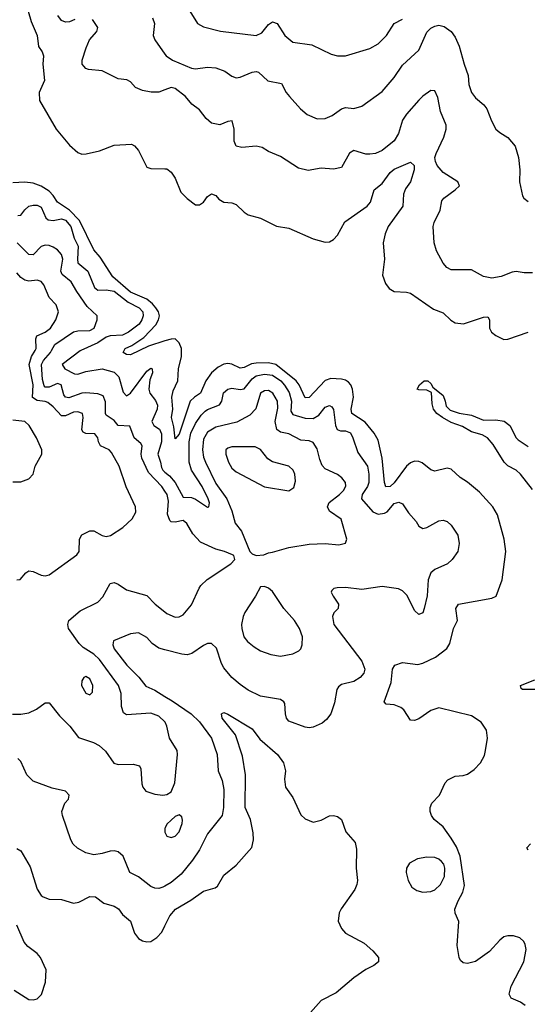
# Model space of a CAD drawing. Header units: inches. Extents: x 1603819 to 1745079, y 385938 to 533966.
# Tile 308 of 561: x 1729284 to 1731785, y 416780 to 421629. Entities that reach past the tile are written whole.
import ezdxf

# ---------------------------------------------------------------- set-up
doc = ezdxf.new("R2010")
doc.units = ezdxf.units.IN
doc.header["$MEASUREMENT"] = 0
for name, color, linetype in [('B7421', 7, 'Continuous'), ('B7422', 7, 'Continuous'), ('B7431', 7, 'Continuous'), ('B7432', 7, 'Continuous')]:
    doc.layers.add(name, color=color, linetype=linetype)

msp = doc.modelspace()

# ---------------------------------------------------------------- linework, layer by layer
at = {"layer": 'B7421', "color": 5}
for points, elevation in [([(1729270, 418870.4), (1729287.2, 418872.8), (1729314.5, 418905.5), (1729330, 418914.4), (1729350, 418912.2), (1729390, 418893.4), (1729410, 418890.3), (1729430, 418895.3), (1729566.6, 418993.4), (1729577.4, 419010), (1729578.5, 419070), (1729590, 419092.2), (1729630, 419112.1), (1729650, 419112.3), (1729690, 419089.2), (1729710, 419084.2), (1729731.4, 419088.6), (1729792.7, 419127.3), (1729838, 419170), (1729855.8, 419204.2), (1729855.1, 419230), (1729808.1, 419328.1), (1729774.4, 419430), (1729737, 419497), (1729725.1, 419510), (1729683.1, 419530), (1729673.3, 419550), (1729669.8, 419570), (1729655.1, 419590), (1729610, 419591.2), (1729597.7, 419597.7), (1729590, 419609.7), (1729596.7, 419670), (1729594.2, 419690), (1729570, 419698.3), (1729550, 419695.5), (1729510, 419678), (1729490, 419678.1), (1729450, 419721.7), (1729423, 419743), (1729409.1, 419749.1), (1729370, 419753), (1729347.8, 419767.8), (1729350.2, 419830), (1729330.5, 419930), (1729342.4, 419970), (1729360.1, 420000)], 280), ([(1730000, 419306.6), (1729984.3, 419330), (1729918.7, 419398.7), (1729886.6, 419470), (1729882.6, 419490), (1729887.5, 419530), (1729881.9, 419541.9), (1729848.7, 419570), (1729827, 419627), (1729770, 419630.7), (1729750, 419655.4), (1729710, 419682), (1729706.4, 419690), (1729707.5, 419747.5), (1729695.8, 419775.8), (1729670, 419786.3), (1729610, 419791.7), (1729589.9, 419789.9), (1729526, 419766), (1729510, 419769.4), (1729502, 419782), (1729488.5, 419830), (1729470, 419836.6), (1729430, 419819.3), (1729410, 419818.4), (1729405, 419825), (1729396.9, 419856.9), (1729391.8, 419930), (1729400.8, 419950), (1729435.5, 419990), (1729441.1, 420000)], 260), ([(1729584.7, 420000), (1729581.5, 419998.5), (1729494.2, 419930), (1729506.9, 419910), (1729554.9, 419885.1), (1729570, 419883), (1729610, 419896.1), (1729690, 419908.8), (1729750, 419893), (1729772.5, 419870), (1729794.6, 419794.6), (1729810, 419776), (1729831, 419790), (1729910, 419897.6), (1729930, 419912.6), (1729937.2, 419910), (1729938.7, 419890), (1729924.7, 419855.3), (1729920.2, 419810), (1729926.2, 419790), (1729952.8, 419752.8), (1729962.6, 419730), (1729960.8, 419710), (1729935.8, 419650), (1729944.8, 419630), (1729973, 419613), (1729983.3, 419590), (1729983.4, 419550), (1729964.5, 419490), (1729978.8, 419450), (1729983.2, 419423.2), (1729989.5, 419410), (1730000, 419401.2)], 240), ([(1729875.3, 420000), (1729830, 419978), (1729810, 419979.8), (1729794.7, 419990), (1729799.3, 420000)], 220), ([(1729250, 419352.6), (1729290, 419352.7), (1729330, 419367.2), (1729350.9, 419390), (1729361.2, 419430), (1729393.2, 419490), (1729392.9, 419510), (1729367.2, 419570), (1729331, 419630), (1729310, 419649.9), (1729250, 419657.4)], 320), ([(1730000, 418170.8), (1729970, 418198.9), (1729930, 418214.2), (1729810, 418205.7), (1729795.4, 418215.4), (1729786.6, 418246.6), (1729783.4, 418310), (1729770.6, 418350), (1729677.9, 418477.9), (1729650, 418503.6), (1729597, 418537), (1729577.4, 418557.4), (1729525.4, 418630), (1729520.7, 418650), (1729525.6, 418670), (1729581.9, 418718.1), (1729670, 418759.7), (1729693.8, 418786.2), (1729730, 418851.7), (1729750, 418858), (1729770, 418849.1), (1729810, 418820.7), (1729910, 418792.7), (1729952.2, 418750), (1730000, 418712.4)], 260), ([(1730000, 418526.2), (1729970, 418534.3), (1729937.7, 418557.7), (1729910, 418586.3), (1729870, 418608.7), (1729830, 418604.4), (1729747, 418570), (1729742.4, 418550), (1729749.8, 418530), (1729811.5, 418450), (1729871.3, 418391.3), (1729906.2, 418346.2), (1729950, 418327.1), (1730000, 418296.4)], 240), ([(1729248.7, 418208.7), (1729290, 418208.9), (1729330, 418215.3), (1729367, 418233), (1729410, 418264), (1729430, 418264), (1729480, 418200), (1729531.6, 418150), (1729574.4, 418094.4), (1729647.3, 418070), (1729675.1, 418055.1), (1729706.9, 418026.9), (1729748.1, 417968.1), (1729770, 417961.1), (1729842.9, 417962.9), (1729874.6, 417954.6), (1729880.5, 417940.5), (1729885.5, 417865.5), (1729890.4, 417850), (1729905.5, 417830), (1729950, 417814.9), (1729989.6, 417810.4), (1730000, 417811.7)], 260), ([(1730000, 417362.3), (1729990, 417356.6), (1729970, 417350.2), (1729950, 417351.8), (1729930, 417361), (1729870, 417407.2), (1729827, 417430), (1729794.3, 417510), (1729770, 417530.3), (1729750, 417535.8), (1729730, 417535), (1729690, 417522.2), (1729650, 417516.5), (1729610, 417525.8), (1729569.4, 417549.4), (1729548.5, 417568.5), (1729535.8, 417590), (1729494.9, 417710), (1729492.7, 417730), (1729506.9, 417770), (1729525.5, 417790), (1729527.6, 417810), (1729510.5, 417830.5), (1729444.6, 417844.6), (1729350, 417879), (1729319.6, 417910), (1729290, 417975.8), (1729275.8, 417990)], 240), ([(1730000, 417645.9), (1729999, 417630), (1730000, 417628)], 260), ([(1729270, 417548), (1729290, 417536.3), (1729336.4, 417456.4), (1729370, 417347.2), (1729390, 417316.5), (1729399.5, 417310), (1729430, 417298), (1729490, 417295.8), (1729550, 417279), (1729576, 417284), (1729630, 417311.9), (1729658, 417310), (1729698, 417278), (1729750, 417263.2), (1729770.8, 417250.8), (1729790, 417222), (1729830.2, 417190), (1729849.4, 417130), (1729870, 417103.6), (1729890, 417092.4), (1729910, 417088), (1729930, 417090.3), (1729960.7, 417110), (1729984.7, 417135.3), (1730000, 417166.5)], 220), ([(1729257.4, 416850), (1729330, 416803.8), (1729350, 416801.5), (1729370, 416807.5), (1729392, 416828), (1729411.7, 416890), (1729415.4, 416950), (1729386, 417010), (1729370, 417029.8), (1729324.8, 417064.8), (1729307, 417087), (1729269.4, 417170)], 220)]:
    msp.add_lwpolyline(points, dxfattribs=dict(at, elevation=elevation))
at = {"layer": 'B7421', "color": 5, "elevation": 280}
msp.add_lwpolyline([(1729610, 418394.7), (1729600.5, 418390), (1729590, 418373.2), (1729589.4, 418349.4), (1729610, 418312.7), (1729630, 418304.9), (1729642.7, 418317.3), (1729644.4, 418350), (1729630, 418383.6)], close=True, dxfattribs=at)
at = {"layer": 'B7422', "color": 5}
for points, elevation in [([(1729326.3, 421670), (1729340.5, 421620.5), (1729370.2, 421550), (1729376.9, 421496.9), (1729395.3, 421470), (1729401.3, 421450), (1729398.2, 421410), (1729406.4, 421330), (1729380.1, 421270), (1729382.5, 421230), (1729464.1, 421090), (1729530, 421011.2), (1729570, 420974.4), (1729590, 420967.1), (1729612.5, 420967.5), (1729677.6, 420982.4), (1729750, 421010.4), (1729834.9, 421014.9), (1729850, 421008), (1729870, 420984.9), (1729910, 420903), (1729930, 420895.8), (1730000, 420894.2)], 220), ([(1729556.4, 421630), (1729530, 421617.8), (1729510, 421616.3), (1729490, 421623.9), (1729471.4, 421650)], 240), ([(1730000, 421283.3), (1729970, 421271.1), (1729932, 421272), (1729890, 421279.6), (1729854.8, 421294.8), (1729830, 421323), (1729812.7, 421332.7), (1729770, 421337), (1729690, 421376.5), (1729622.6, 421382.6), (1729610, 421388), (1729599.6, 421399.6), (1729592.4, 421410), (1729591.8, 421430), (1729611.1, 421490), (1729628.6, 421530), (1729664.4, 421570), (1729669.1, 421590), (1729643.2, 421630)], 240), ([(1729938.2, 421638.2), (1729949.2, 421610), (1729941.7, 421550), (1729950.2, 421530), (1730000, 421459.5)], 260), ([(1729799.3, 420000), (1729804, 420010), (1729836.3, 420023.7), (1729896, 420064), (1729954.7, 420125.3), (1729968.8, 420150), (1729972.3, 420170), (1729967.4, 420190), (1729955.7, 420210), (1729938.5, 420230), (1729910, 420252), (1729830, 420287.5), (1729742.6, 420362.6), (1729680, 420460), (1729650, 420495), (1729579.2, 420639.2), (1729530, 420690.8), (1729470.8, 420730), (1729450, 420762.8), (1729430, 420784.4), (1729390, 420808.4), (1729350, 420823.9), (1729310, 420829.2), (1729250, 420825.3)], 220), ([(1729275.7, 420664.3), (1729290, 420666.2), (1729310, 420693.1), (1729330.1, 420709.9), (1729350, 420715.8), (1729370, 420715.4), (1729390, 420705), (1729413.2, 420653.2), (1729423.9, 420643.9), (1729450, 420639.5), (1729490, 420647.4), (1729510, 420641.4), (1729535.8, 420610), (1729552.7, 420552.7), (1729572.9, 420512.9), (1729568.7, 420450), (1729571.5, 420431.5), (1729620.4, 420390), (1729653.4, 420310), (1729670, 420296.7), (1729710, 420299), (1729750, 420292.2), (1729818.2, 420238.2), (1729872.3, 420210), (1729890.4, 420190), (1729893.4, 420170), (1729886.3, 420150), (1729872.3, 420130), (1729820.2, 420090), (1729790, 420075.3), (1729730, 420071.5), (1729710, 420065.4), (1729670, 420038.1), (1729584.7, 420000)], 240), ([(1729441.1, 420000), (1729457.9, 420030), (1729550, 420092), (1729570, 420096.8), (1729630, 420097.4), (1729650.4, 420110), (1729666.2, 420150), (1729666.6, 420170), (1729616.2, 420216.2), (1729565.4, 420290), (1729538.1, 420338.1), (1729494.1, 420374.1), (1729487.5, 420390), (1729496.6, 420450), (1729490, 420472), (1729470, 420495), (1729450, 420508.9), (1729430, 420516.8), (1729410, 420518.5), (1729390, 420511.7), (1729350, 420470.7), (1729330, 420473.2), (1729272.2, 420530)], 260), ([(1729360.1, 420000), (1729366, 420010), (1729363.4, 420056.6), (1729368.9, 420071.1), (1729410.6, 420090), (1729435.6, 420110), (1729463, 420150), (1729475, 420190), (1729464.5, 420224.5), (1729430, 420261), (1729403.7, 420323.7), (1729390, 420339.1), (1729370, 420346.4), (1729330, 420341.8), (1729310, 420346.1), (1729290, 420358.8), (1729270, 420381.5)], 280), ([(1730000, 420046.6), (1729918.8, 420021.2), (1729875.3, 420000)], 220)]:
    msp.add_lwpolyline(points, dxfattribs=dict(at, elevation=elevation))
at = {"layer": 'B7431', "color": 5}
for points, elevation in [([(1731775.1, 416775.1), (1731751.2, 416791.2), (1731705.2, 416810), (1731695.1, 416830), (1731705.1, 416870), (1731768.1, 416990), (1731779.2, 417050), (1731775, 417075), (1731767.6, 417090), (1731747.6, 417107.6), (1731717.4, 417117.4), (1731690, 417118), (1731670, 417112.1), (1731650, 417096.8), (1731599.5, 417040.5), (1731530, 416991.4), (1731490, 416981.2), (1731470, 416984.7), (1731456.6, 416996.6), (1731448.8, 417010), (1731439.8, 417070), (1731448.3, 417188.3), (1731429.8, 417229.8), (1731428.8, 417248.8), (1731443.8, 417290), (1731467.4, 417332.6), (1731475.3, 417364.7), (1731454.2, 417510), (1731436, 417556), (1731410, 417598.8), (1731370, 417654.3), (1731325.6, 417690), (1731312.8, 417710), (1731306.6, 417730), (1731306.6, 417750), (1731314.3, 417770), (1731351.8, 417810), (1731380.4, 417870), (1731393.8, 417886.2), (1731430, 417903.2), (1731470, 417907.1), (1731490, 417914.2), (1731524, 417936), (1731555.3, 417970), (1731574.3, 418005.7), (1731579.8, 418030), (1731589, 418090), (1731583.8, 418130), (1731557.2, 418170), (1731510, 418200.2), (1731350, 418239.8), (1731310, 418226.9), (1731250, 418186), (1731230, 418178), (1731210, 418179.7), (1731176.2, 418230), (1731162.2, 418242.2), (1731130, 418254.8), (1731090, 418258), (1731079.5, 418270), (1731114.9, 418365.1), (1731121.3, 418430), (1731132.3, 418450), (1731170, 418462.8), (1731245.7, 418454.3), (1731270, 418460.2), (1731332.8, 418490), (1731388.3, 418531.7), (1731403.9, 418556.1), (1731421, 418630), (1731440.8, 418670), (1731433.4, 418730), (1731446.8, 418750), (1731610, 418780.6), (1731631, 418790), (1731661.2, 418870), (1731680.2, 419010), (1731671.7, 419070), (1731638.3, 419190), (1731615.9, 419230), (1731550, 419302.3), (1731490, 419351.5), (1731454, 419374), (1731410, 419416), (1731390, 419419.8), (1731330, 419405), (1731310, 419411.8), (1731266.7, 419446.7), (1731250, 419453.6), (1731230, 419454.2), (1731210, 419447), (1731190, 419429.9), (1731130, 419348.8), (1731110, 419330.5), (1731088.5, 419328.5), (1731081.3, 419350), (1731070.9, 419470), (1731050, 419558.5), (1731030, 419591.9), (1730986.7, 419646.7), (1730921.2, 419690), (1730917.7, 419710), (1730929.4, 419770), (1730923.2, 419810), (1730915.2, 419830), (1730903.7, 419843.7), (1730890, 419853.2), (1730870, 419858.9), (1730817.7, 419862.3), (1730790, 419852.2), (1730710, 419767.9), (1730690, 419767.2), (1730661.7, 419830), (1730646.2, 419850), (1730546.5, 419930), (1730510, 419938.9), (1730450, 419938.1), (1730426.1, 419933.9), (1730390, 419915.6), (1730370, 419912.6), (1730330, 419932), (1730310, 419935.9), (1730290, 419932.1), (1730262.9, 419917.1), (1730230, 419889.9), (1730200.7, 419850), (1730175, 419790), (1730144.8, 419770), (1730124.7, 419750), (1730070, 419588.2), (1730050, 419564), (1730043.4, 419623.4), (1730031.5, 419670), (1730039.1, 419710), (1730034.2, 419770), (1730039.7, 419800.3), (1730063, 419850), (1730067, 419910), (1730081.2, 419970), (1730081.2, 420000)], 220), ([(1730000, 419401.2), (1730022.5, 419382.5), (1730049.6, 419350), (1730090, 419277), (1730130, 419275.4), (1730150, 419268.4), (1730210, 419227.5), (1730216.4, 419230), (1730220.1, 419250), (1730212.7, 419270), (1730182.5, 419330), (1730131.3, 419410), (1730119.8, 419450), (1730118.5, 419550), (1730128.1, 419591.9), (1730150, 419639.9), (1730178.8, 419681.3), (1730198.6, 419701.4), (1730210.1, 419709.9), (1730268.1, 419731.9), (1730279.8, 419750), (1730289.2, 419790.8), (1730310, 419809.8), (1730330, 419814.1), (1730370, 419808.1), (1730390, 419811), (1730430, 419859.4), (1730450, 419875.1), (1730490, 419883.2), (1730530, 419878.3), (1730570.7, 419850), (1730589.5, 419829.5), (1730612.7, 419792.7), (1730624.1, 419750), (1730620.7, 419700.7), (1730630, 419684.5), (1730690, 419666.1), (1730730, 419664.4), (1730758.6, 419681.4), (1730790, 419721.1), (1730810, 419729.6), (1730822.7, 419722.7), (1730830, 419709.3), (1730840.8, 419630), (1730849, 419610), (1730864.9, 419604.9), (1730890, 419604.9), (1730913.6, 419593.6), (1730925.8, 419570), (1730950, 419496.8), (1730997.5, 419430), (1731005.2, 419390), (1731004.4, 419350), (1730997.5, 419330), (1730971.3, 419290), (1730967.9, 419270), (1731024.8, 419204.8), (1731050, 419193.6), (1731081.9, 419198.1), (1731094.3, 419205.7), (1731130, 419246), (1731153, 419253), (1731170, 419245.1), (1731200.4, 419200.4), (1731237.7, 419157.7), (1731250, 419135.1), (1731270, 419122.4), (1731290, 419128), (1731350, 419161.6), (1731370, 419164.2), (1731390, 419157.6), (1731410, 419139.5), (1731442.4, 419090), (1731449.7, 419050), (1731443, 419010), (1731415.6, 418970), (1731391.5, 418948.5), (1731330, 418920.9), (1731310, 418905.5), (1731296.9, 418870), (1731291.1, 418791.1), (1731277.4, 418730), (1731270, 418707.7), (1731250, 418699.1), (1731230, 418718.8), (1731193.9, 418793.9), (1731170, 418816), (1731150, 418825.3), (1731070, 418838), (1730970, 418823.2), (1730890, 418833.1), (1730848.2, 418831.8), (1730831.5, 418828.5), (1730822.3, 418817.7), (1730819.6, 418810), (1730828, 418790), (1730855.1, 418750), (1730852.7, 418730), (1730832.6, 418707.4), (1730825.1, 418690), (1730832.8, 418650), (1730970.5, 418470), (1730984.4, 418430), (1730980.3, 418410), (1730961.7, 418390), (1730930, 418370.2), (1730870, 418354.7), (1730855.7, 418344.3), (1730846, 418330), (1730835.8, 418264.2), (1730817.7, 418210), (1730796.6, 418183.4), (1730774.6, 418165.4), (1730730, 418144.6), (1730710, 418141.1), (1730690, 418145.7), (1730610, 418174.9), (1730599.5, 418190), (1730594.3, 418210), (1730590, 418261), (1730585.5, 418270), (1730570, 418281.3), (1730470, 418297.6), (1730410, 418327.3), (1730370, 418354.2), (1730330.1, 418390.1), (1730290, 418436.5), (1730277.9, 418457.9), (1730253.4, 418533.4), (1730230, 418556.5), (1730210, 418556.9), (1730190, 418547.8), (1730133, 418507), (1730110, 418500.7), (1730083.6, 418503.6), (1730000, 418526.2)], 240), ([(1731810, 419314.8), (1731751.2, 419391.2), (1731730, 419409.9), (1731690, 419432), (1731672, 419450), (1731616.9, 419536.9), (1731589, 419569), (1731563.6, 419583.6), (1731510, 419598.8), (1731465.7, 419625.7), (1731410, 419645.7), (1731367.2, 419670), (1731339.7, 419690), (1731322.6, 419710), (1731316.4, 419736.4), (1731313.4, 419793.4), (1731290, 419803.6), (1731250, 419805.2), (1731242, 419810), (1731254, 419830), (1731277.2, 419850), (1731295.3, 419850), (1731310, 419836.5), (1731319.5, 419819.5), (1731370, 419777.3), (1731381.3, 419750), (1731385.3, 419725.3), (1731405.7, 419705.7), (1731450, 419690.3), (1731510, 419681.2), (1731570, 419656.3), (1731630, 419658), (1731671, 419651), (1731699.3, 419630), (1731729.6, 419569.6), (1731740.1, 419560.1), (1731790, 419527)], 180), ([(1730000, 418712.4), (1730010, 418704.6), (1730050, 418687), (1730070, 418688.5), (1730090, 418698.4), (1730130, 418746.7), (1730167.7, 418830), (1730177.5, 418842.5), (1730208.2, 418871.8), (1730324, 418950), (1730344, 418970), (1730339, 418990), (1730333.1, 418993.1), (1730293.2, 419010), (1730250, 419020.7), (1730175.5, 419055.5), (1730136.5, 419096.5), (1730107.5, 419147.5), (1730090, 419163), (1730050, 419154.6), (1730030, 419156.2), (1730023.2, 419163.2), (1730013, 419193), (1730017.5, 419257.5), (1730011.1, 419290), (1730000, 419306.6)], 260), ([(1731842.8, 418330), (1731762, 418330), (1731754.8, 418334.8), (1731751.6, 418350), (1731822.3, 418377.7)], 180), ([(1730000, 418296.4), (1730035, 418275), (1730129.8, 418210), (1730170, 418170.6), (1730229.9, 418090), (1730256.8, 418010), (1730262.4, 417930), (1730282, 417882), (1730290, 417838), (1730289.1, 417750), (1730281.2, 417710), (1730210, 417620.2), (1730170, 417540.8), (1730136.2, 417490), (1730079.5, 417420.5), (1730030, 417379.5), (1730000, 417362.3)], 240), ([(1730000, 417166.5), (1730024.1, 417215.9), (1730051.7, 417248.3), (1730127.1, 417292.9), (1730190, 417337.2), (1730246.9, 417353.1), (1730258.8, 417361.2), (1730290, 417416.3), (1730350, 417465.3), (1730428, 417552), (1730436.8, 417590), (1730435.3, 417624.7), (1730421.4, 417690), (1730394.9, 417750), (1730396.4, 417910), (1730382.3, 418002.3), (1730346.7, 418106.7), (1730281.7, 418190), (1730279.3, 418210), (1730290, 418217.1), (1730310, 418208.5), (1730430, 418136.9), (1730466.6, 418086.6), (1730554.9, 418010), (1730584.7, 417970), (1730593.8, 417930), (1730589.3, 417889.3), (1730593.1, 417850), (1730630, 417798.4), (1730670, 417713.7), (1730690, 417693.7), (1730730, 417677.6), (1730770, 417686.4), (1730810, 417707.7), (1730830, 417710.5), (1730850, 417704.9), (1730870.4, 417690.4), (1730890.6, 417630), (1730936.7, 417576.7), (1730944.1, 417544.1), (1730941.7, 417450), (1730949.1, 417390), (1730945.5, 417370), (1730934.8, 417345.2), (1730867.6, 417250), (1730858.9, 417230), (1730853.7, 417190), (1730870, 417153.4), (1730890.2, 417130.2), (1730980.9, 417080.9), (1731023.9, 417043.9), (1731052.4, 417010), (1731052.7, 416990), (1731029.3, 416970.7), (1730990, 416951.5), (1730930.3, 416910), (1730843.6, 416836.4), (1730770, 416799.8), (1730690.2, 416710)], 220), ([(1730000, 417811.7), (1730010, 417813), (1730030, 417826.8), (1730048.9, 417871.1), (1730061.1, 418010), (1730060.5, 418030), (1730022.9, 418090), (1730009.9, 418149.9), (1730000.8, 418170), (1730000, 418170.8)], 260), ([(1730000, 417628), (1730010, 417607.4), (1730030, 417601.5), (1730050, 417608), (1730070.7, 417630), (1730085.1, 417670), (1730087.2, 417687.2), (1730083.2, 417703.2), (1730070, 417712.7), (1730050, 417704.5), (1730030, 417687.6), (1730010, 417667.3), (1730000.3, 417650), (1730000, 417645.9)], 260), ([(1731790, 417539.6), (1731783.5, 417550), (1731800.7, 417570)], 180)]:
    msp.add_lwpolyline(points, dxfattribs=dict(at, elevation=elevation))
for points, elevation in [([(1730510, 419802.3), (1730490, 419801.3), (1730470.7, 419789.3), (1730447.7, 419712.3), (1730418.9, 419681.1), (1730353.4, 419646.6), (1730250, 419621.4), (1730210, 419596.9), (1730190, 419562.6), (1730184.9, 419510), (1730190, 419474.4), (1730198.9, 419450), (1730250, 419344.7), (1730305.3, 419270), (1730329.6, 419210), (1730345.6, 419150), (1730376.9, 419110), (1730418.8, 419010), (1730430, 418998.8), (1730450, 418990.6), (1730486.3, 418993.7), (1730510, 419004), (1730530, 419006), (1730610, 419029.1), (1730710, 419046.3), (1730790, 419049), (1730857.4, 419042.6), (1730889.6, 419050.4), (1730895.6, 419070), (1730868.9, 419168.9), (1730810, 419208.7), (1730800.6, 419230), (1730808.5, 419251.5), (1730859.8, 419290), (1730880.2, 419310), (1730891.5, 419331.5), (1730889.8, 419350), (1730872.1, 419372.1), (1730850, 419388.7), (1730790, 419416.8), (1730774.2, 419434.2), (1730762.2, 419462.2), (1730750, 419515.6), (1730730, 419547.4), (1730710, 419554.6), (1730670, 419558.5), (1730609.9, 419589.9), (1730570, 419598), (1730550.4, 419610.4), (1730543.3, 419650), (1730555.6, 419715.6), (1730554.4, 419750), (1730531.1, 419790)], 260), ([(1730330, 419525.8), (1730310, 419519.3), (1730300.7, 419510), (1730299.4, 419490), (1730313, 419450), (1730330, 419420.7), (1730350, 419402.2), (1730490, 419327.8), (1730610, 419308.4), (1730635.2, 419324.8), (1730643.3, 419356.7), (1730639.8, 419390), (1730632, 419410), (1730610, 419429.7), (1730530, 419450.9), (1730507, 419467), (1730470, 419512), (1730444.6, 419524.6)], 280), ([(1730490, 418837.2), (1730470, 418835.3), (1730446.4, 418790), (1730393.6, 418710), (1730385.4, 418690), (1730377.5, 418650), (1730378, 418630), (1730389.1, 418590), (1730406.9, 418566.9), (1730440.2, 418539.8), (1730470, 418521.6), (1730522, 418502), (1730570, 418493.8), (1730630, 418506), (1730659.4, 418520.6), (1730669.2, 418530.8), (1730676.5, 418550), (1730677.2, 418590), (1730662.4, 418630), (1730638.2, 418670), (1730585.5, 418730), (1730530, 418812.7), (1730510, 418829.4)], 260), ([(1731290, 417505.3), (1731244, 417496), (1731204.7, 417475.3), (1731190.3, 417450), (1731188.2, 417430), (1731197.8, 417390), (1731216.5, 417356.5), (1731240.3, 417340.3), (1731270, 417333), (1731310, 417335.2), (1731330, 417343.9), (1731357.1, 417370), (1731376.5, 417410), (1731379.1, 417450), (1731373.2, 417470), (1731362.9, 417482.9), (1731350, 417494.4), (1731330, 417502.9)], 240)]:
    msp.add_lwpolyline(points, close=True, dxfattribs=dict(at, elevation=elevation))
at = {"layer": 'B7432', "color": 5}
for points, elevation in [([(1730122.5, 421670), (1730161.1, 421610), (1730190, 421592.9), (1730272.8, 421572.8), (1730450, 421551.4), (1730476.5, 421563.5), (1730510, 421604.5), (1730530, 421618), (1730553.2, 421610), (1730590.1, 421550.1), (1730630, 421517.3), (1730724, 421504), (1730818.9, 421458.9), (1730850, 421450.2), (1730890, 421450.2), (1731010, 421486.5), (1731050, 421510.2), (1731091.7, 421550), (1731129.4, 421610.6), (1731170, 421631)], 280), ([(1730000, 421459.5), (1730006.7, 421450), (1730036.4, 421430), (1730130, 421389.4), (1730150, 421387.1), (1730210, 421395.1), (1730250.9, 421390.9), (1730295, 421375), (1730330, 421350.5), (1730350, 421343.1), (1730370, 421344.9), (1730430, 421370.2), (1730450, 421373.1), (1730461, 421370), (1730507.5, 421327.5), (1730574.7, 421314.7), (1730596.5, 421270), (1730612.9, 421250), (1730667.1, 421190), (1730701.2, 421161.2), (1730750, 421141.1), (1730790, 421141.6), (1730823, 421157), (1730870, 421190.3), (1730890, 421195.6), (1730930, 421191.8), (1730970, 421203.1), (1731070, 421274.9), (1731130, 421344.7), (1731170, 421403.9), (1731250, 421478.9), (1731290, 421567.4), (1731310, 421586.3), (1731330, 421596.9), (1731350, 421601.1), (1731375.8, 421595.8), (1731410, 421570.3), (1731430, 421542), (1731450, 421498.7), (1731473.4, 421410), (1731493.8, 421353.8), (1731496.9, 421310), (1731510.3, 421270), (1731530, 421243.7), (1731570.4, 421210), (1731586, 421190), (1731608.5, 421130), (1731630.3, 421090.3), (1731650, 421072.7), (1731690, 421048.4), (1731725.8, 421005.8), (1731742.3, 420950), (1731747.8, 420890), (1731746, 420830), (1731760.9, 420760.9), (1731767.3, 420750), (1731790, 420733.4)], 260), ([(1731810, 420381.7), (1731770, 420382), (1731730, 420388.7), (1731710, 420385.3), (1731656.5, 420363.5), (1731610, 420356.5), (1731570, 420364.6), (1731510, 420396.9), (1731410, 420396.5), (1731388.3, 420408.3), (1731370.3, 420430), (1731338, 420490), (1731326, 420530), (1731321.1, 420610), (1731325.7, 420630), (1731355.6, 420690), (1731364.1, 420735.9), (1731373.4, 420750), (1731430.3, 420790), (1731450.4, 420810), (1731443.7, 420830), (1731370, 420875.5), (1731341.3, 420910), (1731332.4, 420930), (1731330.1, 420950), (1731335.9, 420970), (1731374.3, 421050), (1731384.7, 421090), (1731385.3, 421110), (1731356.8, 421176.8), (1731345.1, 421245.1), (1731330, 421279.1), (1731310, 421279.3), (1731270, 421251.8), (1731250, 421232.2), (1731190, 421163.6), (1731170, 421134.3), (1731150, 421068.5), (1731130, 421032.8), (1731070, 420985.2), (1731038, 420970), (1731010, 420965.7), (1730990, 420966.8), (1730930, 420984.7), (1730909.3, 420970.7), (1730870, 420900.5), (1730830, 420892.2), (1730770, 420897), (1730705.8, 420885.8), (1730658, 420898), (1730570, 420955.5), (1730510, 420979.3), (1730479.2, 420999.2), (1730450, 421005.8), (1730378.7, 420998.7), (1730350, 421006), (1730341.1, 421030), (1730341.6, 421090), (1730331.1, 421131.1), (1730310, 421127.4), (1730270, 421110.3), (1730230, 421119.5), (1730202.7, 421142.7), (1730170, 421184.6), (1730132.1, 421212.1), (1730101.7, 421250), (1730050, 421290.2), (1730030, 421295.5), (1730000, 421283.3)], 240), ([(1730000, 420894.2), (1730010, 420894), (1730030, 420878.4), (1730050, 420848), (1730079, 420779), (1730110, 420747.7), (1730150, 420717.3), (1730170, 420717.3), (1730190, 420730.7), (1730210, 420758), (1730230, 420770.4), (1730250, 420762.4), (1730264.9, 420744.9), (1730289.4, 420729.4), (1730330, 420726.3), (1730350, 420718), (1730390, 420680.3), (1730410, 420667.4), (1730471, 420651), (1730550, 420612.4), (1730610, 420602.2), (1730730, 420549.2), (1730790, 420533.1), (1730810, 420534.3), (1730830, 420545.8), (1730850, 420567.1), (1730886.1, 420633.9), (1730996.5, 420710), (1731012.9, 420730), (1731030, 420790.4), (1731070, 420822), (1731110, 420876.8), (1731130, 420892.3), (1731210, 420926.5), (1731227.6, 420910), (1731227.5, 420890), (1731209.4, 420830.6), (1731184.9, 420795.1), (1731175, 420770), (1731172.7, 420710), (1731100.4, 420610), (1731085.4, 420574.6), (1731075.3, 420530), (1731082.1, 420450), (1731071.3, 420370), (1731085.8, 420330), (1731105.2, 420305.2), (1731129.5, 420289.5), (1731190, 420287.7), (1731210, 420281.6), (1731323.5, 420203.5), (1731370, 420185.5), (1731408.7, 420148.7), (1731430, 420136.1), (1731470.2, 420130.2), (1731570, 420163.9), (1731590, 420165.5), (1731598.9, 420150), (1731599.6, 420110), (1731608.7, 420090), (1731630, 420073.4), (1731670, 420053.7), (1731690, 420055.3), (1731790, 420090.3)], 220), ([(1730081.2, 420000), (1730081.1, 420010), (1730070, 420037.6), (1730050, 420056.3), (1730030, 420056.1), (1730000, 420046.6)], 220)]:
    msp.add_lwpolyline(points, dxfattribs=dict(at, elevation=elevation))

doc.saveas('drawing.dxf')
